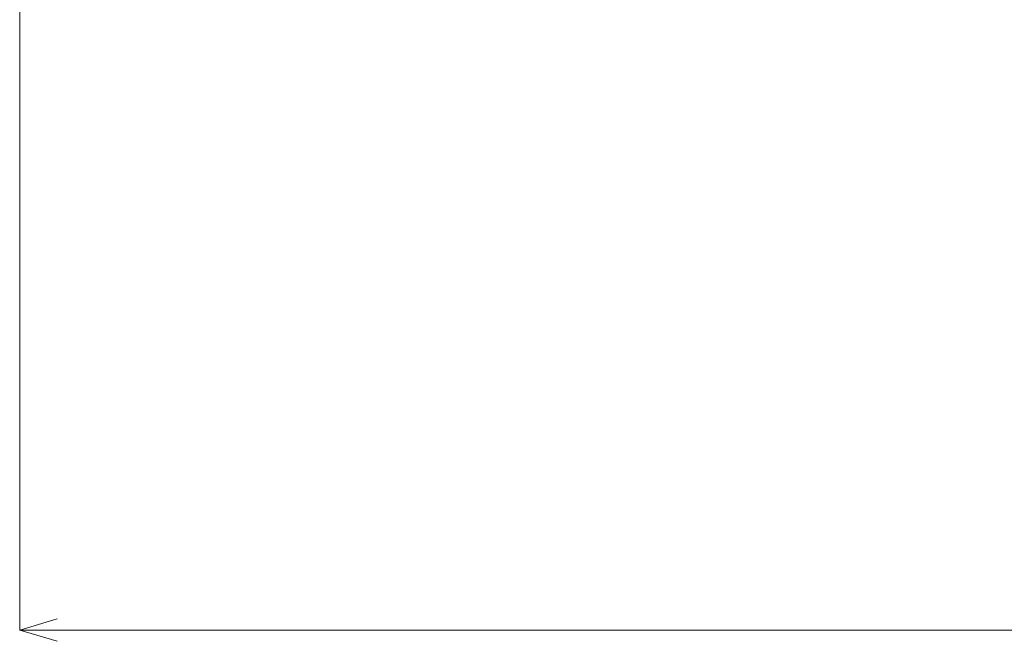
# Model space of a CAD drawing. Header units: millimetres. Extents: x -4738 to 65662, y -68080 to 6847.
# Tile 752 of 1056: x 113 to 4043, y -2545 to -63. Entities that reach past the tile are written whole.
import ezdxf

# ---------------------------------------------------------------- set-up
doc = ezdxf.new("R2010")
doc.units = ezdxf.units.MM
doc.layers.add('COTAS_P', color=1, linetype='Continuous', lineweight=0)
doc.dimstyles.new('R19_100', dxfattribs={"dimtxt": 250, "dimasz": 150, "dimexe": 150, "dimexo": 80, "dimgap": 100, "dimtad": 1, "dimtih": 1, "dimtoh": 1, "dimdsep": 46, "dimcen": 0.09, "dimadec": 0, "dimazin": 0, "dimtfac": 1, "dimtdec": 4, "dimtofl": 0, "dimtmove": 0, "dimatfit": 3, "dimfxl": 1, "dimtolj": 1, "dimtzin": 0, "dimarcsym": 0})

# ---------------------------------------------------------------- blocks, each defined once
blk = doc.blocks.new('DIM_R30_32')
at = {"layer": 'COTAS_P'}
for p, q in [((112.7, 0), (112.7, -2500)), ((65298.1, 0), (65298.1, -2500)), ((112.7, -2500), (262.7, -2455)), ((65298.1, -2500), (65148.1, -2455)), ((112.7, -2500), (65298.1, -2500)), ((112.7, -2500), (262.7, -2545)), ((65298.1, -2500), (65148.1, -2545))]:
    blk.add_line(p, q, dxfattribs=at)
blk.add_text('65185.39 P', height=250, dxfattribs=at).set_placement((32705.4, -2400))

msp = doc.modelspace()

# ---------------------------------------------------------------- dimensions: what is measured, and where the dimension line sits
at = {"layer": 'COTAS_P'}
dim = msp.add_aligned_dim(p1=(112.7, 0), p2=(65298.0949, 0), distance=-2500, text='<> P', dimstyle='R19_100', dxfattribs=at)
dim.commit()
dim.dimension.update_dxf_attribs({"geometry": 'DIM_R30_32', "text_midpoint": (32705.3975, -2500)})

doc.saveas('drawing.dxf')
